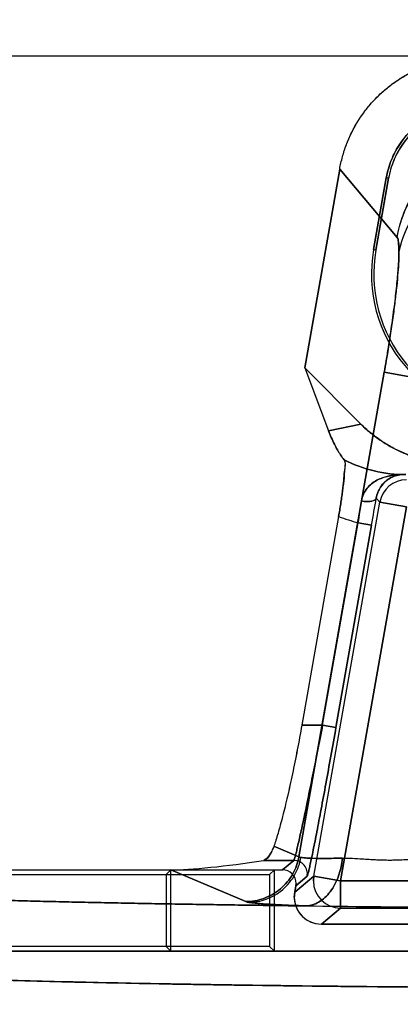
# Model space of a CAD drawing. Header units: millimetres. Extents: x 0 to 297, y 0 to 210.
# Tile 259 of 499: x 58.37 to 58.4685, y 160.3032 to 160.5577. Entities that reach past the tile are written whole.
import ezdxf

# ---------------------------------------------------------------- set-up
doc = ezdxf.new("R2010")
doc.units = ezdxf.units.MM
doc.header["$LTSCALE"] = 16.335
doc.layers.get('0').update_dxf_attribs({"linetype": 'CONTINUOUS'})
for name, color, linetype in [('AXES_REF', 7, 'CONTINUOUS'), ('INTFCLR_1', 7, 'CONTINUOUS'), ('INTFCLR_144815', 7, 'CONTINUOUS'), ('INTFCLR_72935', 7, 'CONTINUOUS')]:
    doc.layers.add(name, color=color, linetype=linetype)

msp = doc.modelspace()

# ---------------------------------------------------------------- linework, layer by layer
at = {"color": 7, "linetype": 'Continuous'}
for radius in [6.787079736, 6.7865, 6.743039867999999]:
    msp.add_circle((57.4637306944, 154.7114647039), radius, dxfattribs=at)
msp.add_arc((57.4637306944, 154.7114647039), 6.72, 278.2771290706, 261.7228709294, dxfattribs=at)
at = {"layer": 'AXES_REF', "color": 9, "linetype": 'Continuous'}
msp.add_circle((57.4637306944, 154.7114647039), 6.191158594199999, dxfattribs=at)
at = {"layer": 'INTFCLR_1', "color": 6, "linetype": 'Continuous'}
for p, q in [((58.4437788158, 160.4677021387), (58.452846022, 160.5191248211)), ((58.46489175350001, 160.5168946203), (58.4616135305, 160.4983028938)), ((58.4654948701, 160.5167882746), (58.4622166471, 160.498196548)), ((58.4655070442, 160.516786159), (58.4649031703, 160.5168925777)), ((58.4437788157, 160.4677021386), (58.4499670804, 160.4514317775)), ((58.4582696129, 160.4532113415), (58.4437788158, 160.4677021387)), ((58.4525553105, 160.4293063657), (58.4430477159, 160.3753861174)), ((58.25951455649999, 160.3379370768), (58.43805119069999, 160.3379370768)), ((58.25995612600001, 160.3367027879), (58.4079036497, 160.3367027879)), ((58.4091379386, 160.3379370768), (58.4079036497, 160.3367027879)), ((58.4079036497, 160.336702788), (58.4079036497, 160.3181585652)), ((58.4091379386, 160.3169242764), (58.4091379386, 160.3379370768)), ((58.4414974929, 160.3338299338), (58.44155067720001, 160.3344378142)), ((58.4414974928, 160.3338299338), (58.4411992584, 160.3321385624)), ((58.4480918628, 160.3239242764), (58.60776093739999, 160.3239242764)), ((58.4079036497, 160.3181585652), (58.26666041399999, 160.3181585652)), ((58.788738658, 160.3169242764), (58.2671141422, 160.3169242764)), ((58.4091379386, 160.3169242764), (58.4079036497, 160.3181585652))]:
    msp.add_line(p, q, dxfattribs=at)
at = {"layer": 'INTFCLR_1', "color": 9, "linetype": 'Continuous'}
for p, q in [((58.4676825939, 160.5014432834), (58.4528460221, 160.5191248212)), ((58.46161617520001, 160.4983024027), (58.4622194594, 160.498196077)), ((58.464372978, 160.4665764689), (58.4422847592, 160.3413079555)), ((58.4987100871, 160.4605219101), (58.464372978, 160.4665764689)), ((58.4582696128, 160.4532113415), (58.4499670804, 160.4514317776)), ((58.46320389, 160.4329970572), (58.4623079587, 160.4340647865)), ((58.4461527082, 160.3362950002), (58.46320389, 160.4329970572)), ((58.4530453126, 160.3350796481), (58.4700964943, 160.4317817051)), ((58.46320389, 160.4329970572), (58.4700964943, 160.4317817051)), ((58.44843422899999, 160.3753861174), (58.4576566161, 160.4276888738)), ((58.4611029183, 160.4270811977), (58.4518805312, 160.3747784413)), ((58.4576566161, 160.4276888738), (58.4611029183, 160.4270811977)), ((58.4430477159, 160.3753861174), (58.44843422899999, 160.3753861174)), ((58.4518805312, 160.3747784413), (58.44843422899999, 160.3753861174)), ((58.4357972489, 160.3440479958), (58.4422847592, 160.3413079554)), ((58.433109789, 160.3403914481), (58.4409761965, 160.3403914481)), ((58.43805119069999, 160.3379370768), (58.4409761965, 160.340391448)), ((58.4422847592, 160.3413079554), (58.44282066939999, 160.3411582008)), ((58.4285499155, 160.3297383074), (58.4091379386, 160.3379370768)), ((58.44119925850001, 160.3321385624), (58.4461527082, 160.3362950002)), ((58.4444224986, 160.3362843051), (58.4414974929, 160.3338299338)), ((58.4461527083, 160.3362950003), (58.4460468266, 160.3350796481)), ((58.4530453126, 160.3350796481), (58.4461527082, 160.3362950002)), ((58.4530453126, 160.3350796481), (58.4530453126, 160.3280807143)), ((58.6028074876, 160.3350796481), (58.4530453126, 160.3350796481)), ((58.4293039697, 160.3295500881), (58.4285499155, 160.3297383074)), ((58.4530453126, 160.3280807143), (58.4480918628, 160.3239242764)), ((58.4530453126, 160.3280807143), (58.6028074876, 160.3280807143))]:
    msp.add_line(p, q, dxfattribs=at)
at = {"layer": 'INTFCLR_1', "color": 7, "linetype": 'Continuous'}
msp.add_line((58.45354350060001, 160.340973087), (58.45586882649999, 160.3409450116), dxfattribs=at)
at = {"layer": 'INTFCLR_1', "color": 6, "linetype": 'Continuous'}
for centre, radius, start, end in [((58.49779388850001, 160.4919262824), 0.0367352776, 170.0045491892, 270.020828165), ((58.4977938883, 160.4919262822), 0.0361226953, 170.0046259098, 270.0211814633), ((58.4380530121, 160.334439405), 0.003497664, 359.9739411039, 90.02983578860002), ((58.4480912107, 160.3309226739), 0.006998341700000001, 169.9947483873, 270.0053381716), ((58.5237198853, 167.3033582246), 6.9751823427, 269.3467848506, 269.6286317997)]:
    msp.add_arc(centre, radius, start, end, dxfattribs=at)
at = {"layer": 'INTFCLR_1', "color": 9, "linetype": 'Continuous'}
for centre, radius, start, end in [((58.4700985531, 160.4317792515), 0.007001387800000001, 90.0168482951, 169.983151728), ((58.1355536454, 160.478314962), 0.32605711, 351.067690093, 352.0663365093), ((57.53827065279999, 160.5899202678), 0.9370890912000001, 349.9928440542, 350.4261478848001), ((58.4699767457, 160.4753858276), 0.0492623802, 249.2897728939, 255.5170824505), ((58.4409747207, 160.3368909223), 0.003500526, 350.0601726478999, 89.9758454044), ((58.4530486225, 160.3350824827), 0.007001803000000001, 180.0231954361, 269.9729146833)]:
    msp.add_arc(centre, radius, start, end, dxfattribs=at)
at = {"layer": 'INTFCLR_1', "color": 6, "linetype": 'Continuous'}
msp.add_ellipse((58.4312115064, 160.3426056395), major_axis=(0.0261618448, 0.0039738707), ratio=0.0936581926, start_param=-2.5890598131, end_param=-1.5124059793, dxfattribs=at)
for points, knots in [([(58.452846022, 160.5191248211), (58.4530343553, 160.5201929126), (58.4535103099, 160.522312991), (58.4545166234, 160.5254109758), (58.4558058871, 160.5284001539), (58.4573651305, 160.5312534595), (58.4591816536, 160.5339460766), (58.46123900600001, 160.5364561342), (58.4635201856, 160.53876312), (58.466005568, 160.5408473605), (58.4686739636, 160.5426912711), (58.4715029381, 160.5442794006), (58.4744694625, 160.5455987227), (58.4775484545, 160.5466366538), (58.48071254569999, 160.5473851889), (58.4839333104, 160.5478368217), (58.486100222, 160.5479370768), (58.4871831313, 160.5479370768)], [0, 0, 0, 0, 0.0668459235, 0.1336927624, 0.2004837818, 0.2671935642, 0.3338090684, 0.4003837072, 0.4669352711, 0.5334824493, 0.6000118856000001, 0.6665555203, 0.7331501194, 0.7998260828, 0.8665291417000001, 0.9332563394, 1, 1, 1, 1]), ([(58.4872877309, 160.5356870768), (58.4865001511, 160.5356871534), (58.4849042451, 160.535598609), (58.482510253, 160.5352060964), (58.4801274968, 160.5345524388), (58.4778074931, 160.533642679), (58.47561533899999, 160.5325019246), (58.4735920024, 160.5311543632), (58.4717522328, 160.5296126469), (58.47008407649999, 160.5278681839), (58.4685860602, 160.5259260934), (58.4672830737, 160.5238057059), (58.4662125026, 160.5215606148), (58.4653985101, 160.519249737), (58.4650295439, 160.5176765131), (58.46489175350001, 160.5168946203)], [0, 0, 0, 0, 0.07448509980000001, 0.1508136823, 0.2290298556, 0.307717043, 0.3860546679, 0.4622959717, 0.5371773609, 0.612604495, 0.6901286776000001, 0.7687085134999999, 0.8475354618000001, 0.9249132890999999, 1, 1, 1, 1]), ([(58.487287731, 160.5350746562), (58.4865231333, 160.5350747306), (58.48497186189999, 160.5349884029), (58.4826427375, 160.534605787), (58.4803212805, 160.5339684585), (58.478060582, 160.5330824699), (58.4759259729, 160.5319715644), (58.4739608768, 160.5306642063), (58.4721757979, 160.5291679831), (58.47055621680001, 160.5274750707), (58.46909738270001, 160.525584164), (58.4678262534, 160.523517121), (58.4667815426, 160.5213282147), (58.4659880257, 160.5190781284), (58.4656287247, 160.5175478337), (58.4654948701, 160.5167882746)], [0, 0, 0, 0, 0.0743165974, 0.150660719, 0.2290133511, 0.3078648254, 0.3862250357, 0.4624617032, 0.5368207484, 0.6121572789, 0.6897410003, 0.7685183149, 0.8475763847, 0.9250355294, 1, 1, 1, 1]), ([(58.45395888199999, 160.4439498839), (58.4536475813, 160.4443637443), (58.45305264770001, 160.4452151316), (58.4522215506, 160.4465746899), (58.4514186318, 160.4480711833), (58.4506563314, 160.4497003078), (58.4501875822, 160.4508520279), (58.4499670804, 160.4514317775)], [0, 0, 0, 0, 0.1826345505, 0.3659832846, 0.5616736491, 0.7812534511, 1, 1, 1, 1]), ([(58.4582696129, 160.4532113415), (58.4589972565, 160.4524836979), (58.4605151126, 160.4510942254), (58.4629679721, 160.449217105), (58.4655795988, 160.44756074), (58.4683291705, 160.4461398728), (58.4711819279, 160.4449709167), (58.4740986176, 160.4440638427), (58.477055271, 160.4434174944), (58.4800604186, 160.4430252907), (58.48208440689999, 160.4429370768), (58.4831071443, 160.4429370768)], [0, 0, 0, 0, 0.1119609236, 0.2235464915, 0.335643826, 0.4479966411, 0.5598491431, 0.6706416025, 0.7799103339, 0.8887251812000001, 1, 1, 1, 1]), ([(58.45395888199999, 160.4439498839), (58.4543729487, 160.4433994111), (58.4540650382, 160.4418312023), (58.4540443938, 160.4396611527), (58.45378528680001, 160.4375866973), (58.4535547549, 160.435710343), (58.4533391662, 160.4341661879), (58.4530998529, 160.4325691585), (58.4528381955, 160.430942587), (58.452651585, 160.4298523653), (58.4525553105, 160.4293063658)], [0, 0, 0, 0, 0.1400178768, 0.2798816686, 0.4584717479, 0.5589855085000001, 0.6651364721, 0.7751652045, 0.8873012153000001, 1, 1, 1, 1]), ([(58.4430477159, 160.3753861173), (58.4428580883, 160.3743106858), (58.4424713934, 160.3721672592), (58.4418691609, 160.368975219), (58.44125000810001, 160.3658341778), (58.4406193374, 160.3627722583), (58.4399827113, 160.3598165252), (58.4393458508, 160.356993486), (58.4387144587, 160.3543283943), (58.4380942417, 160.3518447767), (58.4374907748, 160.3495643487), (58.436909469, 160.3475067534), (58.4363559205, 160.3456899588), (58.4359811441, 160.344566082), (58.4357972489, 160.3440479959)], [0, 0, 0, 0, 0.1017659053, 0.2029687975, 0.3027121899, 0.4001097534, 0.4942963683, 0.5844706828, 0.6697964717, 0.7495265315, 0.8230208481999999, 0.8896173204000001, 0.9487681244, 1, 1, 1, 1]), ([(58.4357972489, 160.3440479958), (58.4356470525, 160.3436248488), (58.4352646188, 160.342720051), (58.4344460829, 160.3414781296), (58.4336785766, 160.340481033), (58.433109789, 160.3403914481)], [0, 0, 0, 0, 0.2911871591, 0.6265910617, 1, 1, 1, 1]), ([(58.4441992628, 160.3286292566), (58.4417044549, 160.3286578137), (58.436741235, 160.3287174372), (58.4293381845, 160.328814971), (58.42202073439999, 160.3289200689), (58.4147952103, 160.3290326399), (58.4076679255, 160.3291525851), (58.4006450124, 160.3292798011), (58.3937326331, 160.3294141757), (58.3869367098, 160.3295555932), (58.3802632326, 160.3297039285), (58.373717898, 160.3298590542), (58.3673064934, 160.3300208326), (58.3610344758, 160.3301891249), (58.354907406, 160.3303637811), (58.3489304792, 160.3305446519), (58.3431090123, 160.3307315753), (58.33744792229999, 160.3309243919), (58.3319522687, 160.3311229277), (58.32662667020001, 160.3313270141), (58.321475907, 160.3315364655), (58.3165042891, 160.3317511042), (58.3117162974, 160.3319707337), (58.3071159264, 160.332195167), (58.3027073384, 160.3324241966), (58.298494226, 160.3326576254), (58.2944804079, 160.3328952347), (58.2906692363, 160.3331368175), (58.2870640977, 160.333382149), (58.2836680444, 160.3336310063), (58.280484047, 160.3338831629), (58.2775148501, 160.334138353), (58.2747629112, 160.3343964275), (58.27223090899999, 160.3346568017), (58.2699200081, 160.3349202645), (58.2678354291, 160.3351830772), (58.265968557, 160.3354558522), (58.2643531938, 160.3357040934), (58.2625582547, 160.336105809), (58.2611440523, 160.3361576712), (58.259038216, 160.3375466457), (58.25951455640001, 160.3379370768)], [0, 0, 0, 0, 0.0403244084, 0.08022268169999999, 0.1196604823, 0.158603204, 0.1970177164, 0.2348698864, 0.2721280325, 0.3087585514, 0.3447311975, 0.3800131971, 0.4145757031, 0.4483870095, 0.4814196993, 0.5136432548, 0.5450319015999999, 0.5755562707, 0.6051923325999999, 0.6339120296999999, 0.6616931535, 0.6885090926, 0.7143394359, 0.7391592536, 0.7629498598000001, 0.7856881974, 0.8073570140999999, 0.8279356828, 0.8474088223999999, 0.8657587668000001, 0.8829705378, 0.8990301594, 0.9139245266, 0.9276417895, 0.9401714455, 0.951504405, 0.9616333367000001, 0.9705528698, 0.9782603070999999, 0.9900456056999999, 1, 1, 1, 1]), ([(58.7887386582, 160.3169242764), (58.7894511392, 160.3163179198), (58.7859803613, 160.3150240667), (58.783700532, 160.314757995), (58.779850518, 160.3141225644), (58.7755374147, 160.3136598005), (58.77021830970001, 160.3131445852), (58.7640751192, 160.3126575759), (58.7569744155, 160.3121699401), (58.7490474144, 160.3116996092), (58.74031975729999, 160.3112457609), (58.730823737, 160.3108109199), (58.7205966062, 160.3103966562), (58.7096720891, 160.3100044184), (58.69809353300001, 160.3096357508), (58.6859025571, 160.3092920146), (58.6731524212, 160.3089746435), (58.6598833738, 160.3086845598), (58.6461390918, 160.3084227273), (58.6319726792, 160.3081901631), (58.6174436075, 160.3079877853), (58.60259929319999, 160.3078161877), (58.5874856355, 160.3076758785), (58.57215464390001, 160.3075673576), (58.55666467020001, 160.307491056), (58.5410782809, 160.3074472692), (58.5254606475, 160.3074361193), (58.5098668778, 160.30745755), (58.4943484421, 160.3075113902), (58.4789517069, 160.3075974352), (58.4637300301, 160.3077153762), (58.4487368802, 160.3078648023), (58.43403004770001, 160.3080451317), (58.4196670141, 160.3082556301), (58.405701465, 160.308495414), (58.3921769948, 160.3087636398), (58.3791455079, 160.3090592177), (58.366651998, 160.3093810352), (58.3547403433, 160.3097278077), (58.3434410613, 160.3100985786), (58.3328020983, 160.3104917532), (58.3228549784, 160.3109060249), (58.3136395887, 160.3113395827), (58.3051843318, 160.3117909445), (58.29752254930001, 160.3122582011), (58.29068624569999, 160.3127383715), (58.2847842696, 160.3132235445), (58.2799160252, 160.3136942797), (58.2760963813, 160.3141440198), (58.2732852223, 160.3145271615), (58.2710897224, 160.3149290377), (58.269342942, 160.3152291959), (58.2663705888, 160.3162914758), (58.267114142, 160.3169242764)], [0, 0, 0, 0, 0.005364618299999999, 0.0105103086, 0.0174735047, 0.0261349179, 0.0359631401, 0.0479194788, 0.0615367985, 0.0767520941, 0.0934596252, 0.1116466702, 0.1312601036, 0.1521500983, 0.1743285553, 0.197685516, 0.2220813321, 0.2474609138, 0.273788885, 0.3009058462, 0.3287025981, 0.3571072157, 0.3860294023, 0.4153686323, 0.4450179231, 0.4748505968, 0.5047419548, 0.5345700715, 0.5642659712, 0.5937258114, 0.6228569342, 0.6515502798, 0.6797013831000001, 0.707192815, 0.7339173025, 0.7597921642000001, 0.7847578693, 0.8086595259, 0.8314541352, 0.8530886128, 0.8734848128, 0.8924998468, 0.9101750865, 0.9263842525, 0.9410518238, 0.9541875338, 0.9656850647, 0.9749912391, 0.9822753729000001, 0.9876216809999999, 0.9915377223, 0.9944014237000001, 1, 1, 1, 1])]:
    msp.add_open_spline(points, degree=3, knots=knots, dxfattribs=at)
at = {"layer": 'INTFCLR_1', "color": 9, "linetype": 'Continuous'}
for points, knots in [([(58.4676825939, 160.5014432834), (58.4683847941, 160.5052824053), (58.4704790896, 160.5110320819), (58.4750935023, 160.5176966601), (58.4795457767, 160.5221728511), (58.4847240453, 160.5257793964), (58.4903674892, 160.5283703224), (58.4961850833, 160.5298953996), (58.5001069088, 160.530243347), (58.5020197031, 160.530255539)], [0, 0, 0, 0, 0.2414202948, 0.3694300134, 0.4995741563, 0.6297182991, 0.7577280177, 0.8816758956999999, 1, 1, 1, 1]), ([(58.464372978, 160.4665764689), (58.4645495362, 160.4675777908), (58.4649204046, 160.4697273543), (58.46561442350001, 160.4739528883), (58.46639542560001, 160.4791092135), (58.4671561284, 160.4848391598), (58.467723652, 160.4899481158), (58.4680690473, 160.4942409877), (58.46822016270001, 160.4976289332), (58.4681095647, 160.4998786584), (58.4679429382, 160.5011328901), (58.4676825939, 160.5014432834)], [0, 0, 0, 0, 0.0866994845, 0.1859976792, 0.3651386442, 0.531336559, 0.6789616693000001, 0.8030517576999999, 0.8995236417, 0.9654554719, 1, 1, 1, 1]), ([(58.4699759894, 160.4401225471), (58.46721064, 160.4401210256), (58.4616633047, 160.4407698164), (58.4564213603, 160.4426984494), (58.45395888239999, 160.4439498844)], [0, 0, 0, 0, 0.5002826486, 1, 1, 1, 1]), ([(58.4584899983, 160.4333104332), (58.4589209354, 160.4332306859), (58.4599608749, 160.4331335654), (58.4612906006, 160.4331748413), (58.4622376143, 160.433741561), (58.46230795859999, 160.4340647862)], [0, 0, 0, 0, 0.3213345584, 0.7574586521, 1, 1, 1, 1]), ([(58.4409761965, 160.340391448), (58.4410423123, 160.3404418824), (58.44111104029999, 160.3407365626), (58.44130038, 160.3412598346), (58.4415167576, 160.3421477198), (58.44181167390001, 160.3433258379), (58.44215590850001, 160.3448145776), (58.4427287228, 160.3473540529), (58.4435504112, 160.3511582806), (58.4446414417, 160.35637017), (58.44585038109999, 160.3622968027), (58.4471320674, 160.3687149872), (58.4479974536, 160.3731342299), (58.44843422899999, 160.3753861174)], [0, 0, 0, 0, 0.006969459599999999, 0.0231066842, 0.0483763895, 0.0825470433, 0.1253184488, 0.176278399, 0.300805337, 0.4514586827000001, 0.6225820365, 0.8077478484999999, 1, 1, 1, 1]), ([(58.4518805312, 160.3747784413), (58.45144377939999, 160.3723015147), (58.4505784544, 160.3674406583), (58.44929677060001, 160.3603806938), (58.4480878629, 160.3538614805), (58.4469968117, 160.3481285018), (58.4461752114, 160.34394376), (58.4456021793, 160.3411500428), (58.4452583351, 160.3395126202), (58.44496244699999, 160.3382164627), (58.4447484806, 160.3372407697), (58.4445548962, 160.3366641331), (58.4444914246, 160.336342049), (58.4444224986, 160.3362843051)], [0, 0, 0, 0, 0.1923729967, 0.3776316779, 0.5488160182, 0.6994950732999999, 0.8240116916, 0.8749520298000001, 0.9176942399, 0.9518262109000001, 0.9770472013, 0.9931225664, 1, 1, 1, 1]), ([(58.4285499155, 160.3297383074), (58.4301133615, 160.329742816), (58.4333662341, 160.3303061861), (58.4377025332, 160.3327969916), (58.4408955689, 160.3366508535), (58.4420098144, 160.3397643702), (58.4422847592, 160.3413079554)], [0, 0, 0, 0, 0.2418458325, 0.4995103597, 0.7574691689, 1, 1, 1, 1]), ([(58.4293039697, 160.3295500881), (58.4308435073, 160.3295607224), (58.4340520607, 160.3301394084), (58.4383179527, 160.332649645), (58.4414540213, 160.3365098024), (58.442548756, 160.3396161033), (58.44282066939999, 160.3411582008)], [0, 0, 0, 0, 0.2401135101, 0.4970672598, 0.7557827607, 1, 1, 1, 1]), ([(58.44282066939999, 160.3411582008), (58.4433143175, 160.3410711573), (58.4445916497, 160.340975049), (58.446900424, 160.3409027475), (58.449977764, 160.3409024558), (58.452277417, 160.3409427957), (58.45354350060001, 160.3409730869)], [0, 0, 0, 0, 0.1401124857, 0.3570700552, 0.6460047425, 1, 1, 1, 1]), ([(58.45354350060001, 160.3409730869), (58.4533913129, 160.3394094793), (58.4527372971, 160.3363317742), (58.4507007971, 160.3323008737), (58.4477548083, 160.329450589), (58.4453087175, 160.3286716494), (58.4441992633, 160.3286292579)], [0, 0, 0, 0, 0.2822889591, 0.5592756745, 0.8004991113, 1, 1, 1, 1]), ([(58.4441992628, 160.3286292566), (58.4424428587, 160.3286852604), (58.4392509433, 160.3288018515), (58.4349797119, 160.3290127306), (58.431769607, 160.3292439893), (58.4299942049, 160.3294283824), (58.4293039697, 160.3295500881)], [0, 0, 0, 0, 0.3531130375, 0.6418318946, 0.8591638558, 1, 1, 1, 1])]:
    msp.add_open_spline(points, degree=3, knots=knots, dxfattribs=at)
at = {"layer": 'INTFCLR_1', "color": 7, "linetype": 'Continuous'}
for points, knots in [([(58.4584899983, 160.4333104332), (58.458575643, 160.4339265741), (58.45890903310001, 160.4351040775), (58.45984116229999, 160.436617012), (58.46105094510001, 160.4378027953), (58.4624317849, 160.4386920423), (58.4639224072, 160.4393364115), (58.46621540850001, 160.4399791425), (58.4680725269, 160.4401527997), (58.46937614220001, 160.4401266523)], [0, 0, 0, 0, 0.1329342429, 0.2574200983, 0.3756536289, 0.4919354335, 0.6064872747, 0.7213634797, 1, 1, 1, 1]), ([(58.4692819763, 160.4401249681), (58.4684918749, 160.4401368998), (58.46697250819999, 160.4398519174), (58.4648992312, 160.4387127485), (58.4635006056, 160.4371856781), (58.4626614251, 160.4355498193), (58.4623924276, 160.4345780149), (58.46230795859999, 160.4340647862)], [0, 0, 0, 0, 0.2369385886, 0.4513754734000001, 0.7004876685, 0.8440382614, 1, 1, 1, 1]), ([(58.45354350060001, 160.3409730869), (58.4553013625, 160.3410151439), (58.45801837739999, 160.3408290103), (58.4612270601, 160.3406234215), (58.4631961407, 160.3405340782), (58.46525660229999, 160.3404781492), (58.46789452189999, 160.3404949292), (58.4711168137, 160.3406796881), (58.4738412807, 160.3409643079), (58.4760504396, 160.3412535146), (58.47716471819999, 160.3414144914), (58.47772289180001, 160.3414976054)], [0, 0, 0, 0, 0.2175844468, 0.3362508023, 0.3980173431, 0.4614651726, 0.5913035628, 0.7243060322, 0.8606889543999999, 0.9301686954, 1, 1, 1, 1]), ([(58.4570162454, 160.3408896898), (58.4577082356, 160.3408503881), (58.4590090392, 160.3407668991), (58.4610763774, 160.3406345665), (58.4629096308, 160.340542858), (58.464650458, 160.3404944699), (58.466209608, 160.3404835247), (58.4679783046, 160.3405153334), (58.4699890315, 160.3406117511), (58.4722794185, 160.3407955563), (58.4748897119, 160.3410908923), (58.47673811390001, 160.3413496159), (58.4777228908, 160.3414976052)], [0, 0, 0, 0, 0.1001047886, 0.1882581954, 0.2991971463, 0.3651865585, 0.4397682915, 0.5243703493, 0.6206473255, 0.7304625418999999, 0.8561722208, 1, 1, 1, 1])]:
    msp.add_open_spline(points, degree=3, knots=knots, dxfattribs=at)
at = {"layer": 'INTFCLR_144815', "color": 6, "linetype": 'Continuous'}
msp.add_line((57.9121509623, 160.5483959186), (59.1437018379, 160.5483959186), dxfattribs=at)
at = {"layer": 'INTFCLR_72935', "color": 6, "linetype": 'Continuous'}
for p, q in [((58.452846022, 160.5191248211), (58.4437793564, 160.4677052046)), ((58.4616135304, 160.4983028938), (58.46489175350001, 160.5168946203)), ((58.462216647, 160.498196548), (58.4654948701, 160.5167882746)), ((58.4649031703, 160.5168925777), (58.4655070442, 160.516786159)), ((58.4437793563, 160.4677052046), (58.4499689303, 160.4514314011)), ((58.4437793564, 160.4677052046), (58.4582732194, 160.4532113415)), ((58.4525555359, 160.4293076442), (58.4430477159, 160.3753861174)), ((58.25951455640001, 160.3379370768), (58.43805119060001, 160.3379370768)), ((58.25995612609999, 160.3367027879), (58.4347111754, 160.3367027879)), ((58.4359454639, 160.3379370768), (58.434711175, 160.336702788)), ((58.4347111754, 160.3367027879), (58.4347111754, 160.3181585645)), ((58.4359454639, 160.3169242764), (58.4359454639, 160.3379370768)), ((58.44155067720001, 160.3344378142), (58.4414974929, 160.3338299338)), ((58.4410928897, 160.3309228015), (58.44119925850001, 160.3321385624)), ((58.44119925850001, 160.3321385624), (58.4414974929, 160.3338299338)), ((58.6077609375, 160.3239242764), (58.4480918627, 160.3239242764)), ((58.4347111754, 160.3181585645), (58.2666604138, 160.3181585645)), ((58.267114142, 160.3169242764), (58.7887386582, 160.3169242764)), ((58.4359454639, 160.3169242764), (58.43471117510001, 160.3181585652))]:
    msp.add_line(p, q, dxfattribs=at)
at = {"layer": 'INTFCLR_72935', "color": 9, "linetype": 'Continuous'}
for p, q in [((58.4528460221, 160.5191248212), (58.4676825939, 160.5014432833)), ((58.4622194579, 160.4981960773), (58.4616161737, 160.4983024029)), ((58.4422847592, 160.3413079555), (58.464372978, 160.4665764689)), ((58.464372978, 160.4665764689), (58.4987100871, 160.4605219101)), ((58.4499689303, 160.4514314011), (58.4582732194, 160.4532113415)), ((58.4623079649, 160.4340647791), (58.46320389, 160.4329970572)), ((58.4461527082, 160.3362950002), (58.46320389, 160.4329970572)), ((58.4700964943, 160.4317817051), (58.4530453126, 160.3350796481)), ((58.4700964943, 160.4317817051), (58.46320389, 160.4329970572)), ((58.44843422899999, 160.3753861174), (58.4576567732, 160.4276897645)), ((58.4518805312, 160.3747784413), (58.4611030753, 160.4270820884)), ((58.4611030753, 160.4270820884), (58.4576567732, 160.4276897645)), ((58.44843422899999, 160.3753861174), (58.4430477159, 160.3753861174)), ((58.44843422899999, 160.3753861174), (58.4518805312, 160.3747784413)), ((58.4422847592, 160.3413079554), (58.4357972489, 160.3440479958)), ((58.4409761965, 160.3403914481), (58.433109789, 160.3403914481)), ((58.4409761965, 160.340391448), (58.43805119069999, 160.3379370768)), ((58.4091379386, 160.3379370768), (58.4285499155, 160.3297383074)), ((58.4461527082, 160.3362950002), (58.44119925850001, 160.3321385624)), ((58.4414974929, 160.3338299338), (58.4444224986, 160.3362843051)), ((58.4460468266, 160.3350796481), (58.4461527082, 160.3362950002)), ((58.4461527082, 160.3362950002), (58.4530453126, 160.3350796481)), ((58.4530453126, 160.3280807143), (58.4530453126, 160.3350796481)), ((58.4530453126, 160.3350796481), (58.6028074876, 160.3350796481)), ((58.4480918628, 160.3239242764), (58.4530453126, 160.3280807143)), ((58.6028074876, 160.3280807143), (58.4530453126, 160.3280807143))]:
    msp.add_line(p, q, dxfattribs=at)
at = {"layer": 'INTFCLR_72935', "color": 6, "linetype": 'Continuous'}
for centre, radius, start, end in [((58.4977938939, 160.491926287), 0.0367352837, 170.0045577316, 270.0208194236), ((58.4977938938, 160.4919262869), 0.0361227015, 170.0046347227, 270.0211725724), ((58.4380529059, 160.3344392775), 0.0034977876, 359.9760303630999, 90.0280972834), ((58.4480910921, 160.3309225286), 0.0069982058, 179.9977659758, 270.006309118), ((58.52385569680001, 167.3186275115), 6.990452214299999, 269.3470985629, 269.62832985)]:
    msp.add_arc(centre, radius, start, end, dxfattribs=at)
at = {"layer": 'INTFCLR_72935', "color": 9, "linetype": 'Continuous'}
for centre, radius, start, end in [((58.4700985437, 160.4317792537), 0.0070013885, 90.0167714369, 169.9831562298), ((58.11373127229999, 160.4815441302), 0.3481164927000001, 351.100476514, 352.0357238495), ((57.5384343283, 160.5898916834), 0.9369228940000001, 349.9928814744, 350.4262064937), ((58.4699803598, 160.4753858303), 0.049262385, 249.2855617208, 255.5129312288), ((58.4409747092, 160.3368909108), 0.0035005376, 350.0601726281, 89.97565640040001), ((58.45304860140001, 160.3350824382), 0.0070017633, 180.0228310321, 269.973087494)]:
    msp.add_arc(centre, radius, start, end, dxfattribs=at)
at = {"layer": 'INTFCLR_72935', "color": 6, "linetype": 'Continuous'}
msp.add_ellipse((58.4312115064, 160.3426056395), major_axis=(0.0261618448, 0.0039738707), ratio=0.0936581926, start_param=-2.5890598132, end_param=-1.5124059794, dxfattribs=at)
for points, knots in [([(58.452846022, 160.5191248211), (58.4530346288, 160.5201944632), (58.4535143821, 160.5223296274), (58.45453058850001, 160.525451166), (58.4558369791, 160.5284663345), (58.4574135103, 160.5313333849), (58.4592451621, 160.5340316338), (58.46131625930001, 160.5365420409), (58.4636094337, 160.5388453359), (58.4661031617, 160.5409214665), (58.4687748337, 160.5427538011), (58.4716020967, 160.5443286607), (58.4745607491, 160.5456335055), (58.47762184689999, 160.5466570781), (58.4807630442, 160.5473938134), (58.48395785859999, 160.5478381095), (58.4861089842, 160.5479370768), (58.4871831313, 160.5479370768)], [0, 0, 0, 0, 0.0669429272, 0.134649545, 0.2020436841, 0.2691704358, 0.3360150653, 0.4027512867, 0.4694641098, 0.536045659, 0.6024530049, 0.6688476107, 0.7352235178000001, 0.8014660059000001, 0.8674993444, 0.933796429, 1, 1, 1, 1]), ([(58.46489175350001, 160.5168946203), (58.4650285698, 160.5176709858), (58.4654047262, 160.5192271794), (58.4661870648, 160.521517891), (58.467232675, 160.5237373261), (58.46851455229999, 160.5258398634), (58.4700120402, 160.5277856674), (58.4717024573, 160.5295516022), (58.4735684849, 160.531123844), (58.4756020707, 160.532494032), (58.4777870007, 160.5336448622), (58.4800950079, 160.5345549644), (58.4824799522, 160.5352085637), (58.4848878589, 160.5355860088), (58.486495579, 160.5356871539), (58.4872877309, 160.5356870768)], [0, 0, 0, 0, 0.0745499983, 0.1510769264, 0.2285625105, 0.3060654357, 0.3835108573, 0.4602971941, 0.5368032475, 0.6138228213, 0.6917426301, 0.7698681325, 0.8479928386, 0.9250884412, 1, 1, 1, 1]), ([(58.487287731, 160.5350746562), (58.4865230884, 160.5350747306), (58.4849709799, 160.5349760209), (58.4826451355, 160.5346151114), (58.4803399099, 160.5339881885), (58.4781064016, 160.5331147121), (58.4759873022, 160.5320079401), (58.4740086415, 160.5306860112), (58.4721861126, 160.5291629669), (58.4705293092, 160.5274454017), (58.4690570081, 160.525545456), (58.4677945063, 160.5234863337), (58.4667648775, 160.5213100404), (58.465997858, 160.5190670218), (58.4656283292, 160.5175455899), (58.4654948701, 160.5167882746)], [0, 0, 0, 0, 0.0743145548, 0.1508278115, 0.2284084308, 0.3059923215, 0.3834718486, 0.4602992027, 0.5368234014, 0.6138679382, 0.6917878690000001, 0.7699620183, 0.8481650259, 0.9252634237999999, 1, 1, 1, 1]), ([(58.4499689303, 160.4514314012), (58.450191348, 160.4508466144), (58.4506609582, 160.4496934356), (58.4514241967, 160.4480636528), (58.4522218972, 160.4465773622), (58.45305131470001, 160.4452197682), (58.4536448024, 160.4443696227), (58.45395918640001, 160.4439515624)], [0, 0, 0, 0, 0.2207138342, 0.4390449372, 0.6345638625, 0.8154723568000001, 1, 1, 1, 1]), ([(58.48311075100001, 160.4429370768), (58.4819605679, 160.4429370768), (58.47964096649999, 160.4430507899), (58.4761873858, 160.4435649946), (58.47279840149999, 160.4444209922), (58.4695417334, 160.4455969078), (58.4664439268, 160.4470716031), (58.46351329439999, 160.4488341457), (58.4607675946, 160.4508742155), (58.4590766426, 160.4524079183), (58.4582732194, 160.4532113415)], [0, 0, 0, 0, 0.1251515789, 0.2522228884, 0.3793277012, 0.5048511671, 0.6283660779, 0.7520625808, 0.8763686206, 1, 1, 1, 1]), ([(58.4525555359, 160.4293076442), (58.4526515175, 160.4298519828), (58.4528373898, 160.4309377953), (58.4530979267, 160.432556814), (58.4533361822, 160.4341454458), (58.4535510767, 160.435682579), (58.45373080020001, 160.4371413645), (58.4539482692, 160.438888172), (58.4539921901, 160.4410608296), (58.4545676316, 160.4431424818), (58.45395918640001, 160.4439515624)], [0, 0, 0, 0, 0.1123979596, 0.224009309, 0.3334381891, 0.4391087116, 0.5394121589, 0.633001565, 0.7941438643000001, 1, 1, 1, 1]), ([(58.4430477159, 160.3753861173), (58.4428578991, 160.374309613), (58.44247083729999, 160.3721643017), (58.44186813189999, 160.3689697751), (58.441248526, 160.3658268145), (58.4406174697, 160.3627633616), (58.4399805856, 160.3598068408), (58.4393436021, 160.3569837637), (58.4387122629, 160.3543193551), (58.4380922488, 160.3518370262), (58.4374891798, 160.3495586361), (58.4369084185, 160.3475029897), (58.4363552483, 160.3456882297), (58.4359808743, 160.3445653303), (58.4357972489, 160.3440479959)], [0, 0, 0, 0, 0.1018674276, 0.2031477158, 0.3029480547, 0.400394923, 0.4946225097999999, 0.5847833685, 0.6700876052, 0.7497896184, 0.8232123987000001, 0.8897154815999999, 0.9488425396, 1, 1, 1, 1]), ([(58.4357972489, 160.3440479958), (58.4356461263, 160.3436222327), (58.4350270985, 160.3422987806), (58.4341737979, 160.3405590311), (58.433109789, 160.340391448)], [0, 0, 0, 0, 0.2954960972, 1, 1, 1, 1]), ([(58.25951455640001, 160.3379370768), (58.2590382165, 160.3375466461), (58.2611440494, 160.3361576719), (58.2625582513, 160.3361058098), (58.2643531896, 160.3357040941), (58.2659685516, 160.3354558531), (58.2678354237, 160.3351830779), (58.2699200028, 160.3349202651), (58.2722309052, 160.3346568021), (58.274762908, 160.3343964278), (58.2775148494, 160.334138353), (58.28048404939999, 160.3338831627), (58.2836680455, 160.3336310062), (58.2870641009, 160.3333821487), (58.2906692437, 160.333136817), (58.2944804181, 160.3328952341), (58.298494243, 160.3326576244), (58.3027073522, 160.3324241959), (58.30711595, 160.3321951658), (58.31171631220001, 160.331970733), (58.3165043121, 160.3317511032), (58.3214759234, 160.3315364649), (58.32662669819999, 160.331327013), (58.3319522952, 160.3311229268), (58.33744796, 160.3309243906), (58.3431090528, 160.330731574), (58.348930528, 160.3305446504), (58.3549074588, 160.3303637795), (58.3610345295, 160.3301891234), (58.36730654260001, 160.3300208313), (58.3737179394, 160.3298590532), (58.380263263, 160.3297039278), (58.3869367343, 160.3295555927), (58.393732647, 160.3294141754), (58.4006450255, 160.3292798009), (58.4076679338, 160.329152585), (58.41479522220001, 160.3290326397), (58.4220207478, 160.3289200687), (58.42933819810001, 160.3288149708), (58.436741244, 160.3287174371), (58.4417044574, 160.3286578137), (58.4441992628, 160.3286292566)], [0, 0, 0, 0, 0.0099543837, 0.0217396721, 0.0294471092, 0.0383666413, 0.0484955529, 0.05982853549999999, 0.072358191, 0.08607545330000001, 0.1009698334, 0.1170294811, 0.134241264, 0.15259115, 0.1720643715, 0.1926430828, 0.214311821, 0.2370503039, 0.2608407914, 0.2856607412, 0.3114909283, 0.3383070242, 0.3660880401, 0.3948078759, 0.4244438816, 0.45496835, 0.4863569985, 0.518580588, 0.5516133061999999, 0.5854245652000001, 0.6199870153, 0.6552689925, 0.6912415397, 0.7278720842, 0.765130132, 0.8029823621, 0.8413968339, 0.8803395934, 0.9197774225, 0.9596756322, 1, 1, 1, 1]), ([(58.267114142, 160.3169242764), (58.2664016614, 160.3163179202), (58.2698724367, 160.3150240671), (58.2721522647, 160.3147579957), (58.2760022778, 160.3141225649), (58.2803153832, 160.3136598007), (58.2856344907, 160.3131445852), (58.2917776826, 160.3126575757), (58.2988783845, 160.3121699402), (58.3068053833, 160.3116996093), (58.31553303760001, 160.3112457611), (58.3250290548, 160.3108109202), (58.33525618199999, 160.3103966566), (58.3461806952, 160.3100044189), (58.3577592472, 160.3096357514), (58.3699502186, 160.3092920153), (58.3827003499, 160.3089746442), (58.3959693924, 160.3086845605), (58.4097136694, 160.3084227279), (58.4238800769, 160.3081901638), (58.4384091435, 160.3079877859), (58.4532534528, 160.3078161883), (58.4683671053, 160.307675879), (58.4836980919, 160.307567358), (58.4991880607, 160.3074910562), (58.5147744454, 160.3074472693), (58.5303920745, 160.3074361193), (58.5459858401, 160.3074575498), (58.5615042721, 160.3075113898), (58.57690100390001, 160.3075974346), (58.5921226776, 160.3077153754), (58.6071158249, 160.3078648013), (58.6218226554, 160.3080451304), (58.6361856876, 160.3082556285), (58.6501512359, 160.3084954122), (58.6636757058, 160.3087636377), (58.6767071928, 160.3090592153), (58.68920070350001, 160.3093810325), (58.70111235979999, 160.3097278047), (58.7124116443, 160.3100985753), (58.7230506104, 160.3104917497), (58.73299773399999, 160.310906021), (58.7422131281, 160.3113395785), (58.7506683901, 160.31179094), (58.7583301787, 160.3122581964), (58.7651664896, 160.3127383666), (58.7710684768, 160.3132235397), (58.7759367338, 160.3136942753), (58.7797563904, 160.3141440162), (58.7825675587, 160.3145271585), (58.7847630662, 160.3149290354), (58.78650985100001, 160.3152291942), (58.7894822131, 160.3162914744), (58.7887386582, 160.3169242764)], [0, 0, 0, 0, 0.005364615, 0.0105103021, 0.0174734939, 0.0261349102, 0.035963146, 0.0479194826, 0.0615367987, 0.0767520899, 0.0934596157, 0.1116466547, 0.1312600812, 0.1521500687, 0.1743285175, 0.1976854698, 0.2220812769, 0.2474608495, 0.2737888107, 0.3009057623, 0.3287025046, 0.3571071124, 0.3860292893, 0.4153685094, 0.445017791, 0.474850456, 0.5047418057, 0.5345699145, 0.5642658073, 0.5937256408, 0.6228567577, 0.6515500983, 0.6797011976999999, 0.7071926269, 0.7339171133, 0.7597919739, 0.7847576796, 0.8086593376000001, 0.8314539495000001, 0.8530884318, 0.8734846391, 0.8924996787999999, 0.9101749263, 0.9263841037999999, 0.941051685, 0.9541874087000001, 0.965684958, 0.9749911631, 0.9822753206, 0.9876216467, 0.9915377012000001, 0.9944014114, 1, 1, 1, 1])]:
    msp.add_open_spline(points, degree=3, knots=knots, dxfattribs=at)
at = {"layer": 'INTFCLR_72935', "color": 9, "linetype": 'Continuous'}
for points, knots in [([(58.4676825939, 160.5014432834), (58.46802675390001, 160.5033249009), (58.4690500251, 160.5071260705), (58.4710008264, 160.5113686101), (58.4731237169, 160.5148489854), (58.47560837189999, 160.5182156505), (58.4795459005, 160.5221725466), (58.48472401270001, 160.5257794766), (58.4903674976, 160.5283703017), (58.49618508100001, 160.5298954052), (58.5001069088, 160.530243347), (58.5020197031, 160.530255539)], [0, 0, 0, 0, 0.1182099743, 0.2420382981, 0.2870462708, 0.3700382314, 0.5000568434, 0.6300754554, 0.757961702, 0.8817900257, 1, 1, 1, 1]), ([(58.473432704, 160.5091751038), (58.4730327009, 160.5086419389), (58.4706327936, 160.5052226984), (58.4689324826, 160.501263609), (58.4681741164, 160.4978334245)], [0, 0, 0, 0, 0.1594749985, 1, 1, 1, 1]), ([(58.4676825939, 160.5014432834), (58.4679515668, 160.5011225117), (58.4681124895, 160.4998149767), (58.4681741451, 160.4986374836), (58.4681741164, 160.4978334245)], [0, 0, 0, 0, 0.3423780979, 1, 1, 1, 1]), ([(58.4681741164, 160.4978334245), (58.4681740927, 160.4970118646), (58.4681155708, 160.4951845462), (58.4679132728, 160.4921915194), (58.467587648, 160.4887116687), (58.4671442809, 160.4848110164), (58.4665908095, 160.4805635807), (58.46593748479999, 160.4760500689), (58.4653550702, 160.4723606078), (58.4648263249, 160.4691822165), (58.464549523, 160.4675777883), (58.464372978, 160.4665764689)], [0, 0, 0, 0, 0.0782080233, 0.1739605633, 0.2855419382, 0.4108856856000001, 0.5476541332, 0.6932768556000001, 0.8450127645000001, 0.9032096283, 1, 1, 1, 1]), ([(58.45395918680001, 160.4439515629), (58.4564220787, 160.4426995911), (58.4616650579, 160.4407701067), (58.4672136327, 160.4401210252), (58.4699795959, 160.4401225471)], [0, 0, 0, 0, 0.4997172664, 1, 1, 1, 1]), ([(58.4623079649, 160.4340647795), (58.4622028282, 160.4335817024), (58.4605665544, 160.4330223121), (58.459332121, 160.4331547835), (58.4584899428, 160.433310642)], [0, 0, 0, 0, 0.3659772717, 1, 1, 1, 1]), ([(58.44843422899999, 160.3753861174), (58.4479974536, 160.3731342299), (58.4471320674, 160.3687149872), (58.44585038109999, 160.3622968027), (58.4446414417, 160.35637017), (58.4435504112, 160.3511582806), (58.4427287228, 160.3473540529), (58.44215590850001, 160.3448145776), (58.44181167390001, 160.3433258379), (58.4415167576, 160.3421477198), (58.44130038, 160.3412598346), (58.44111104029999, 160.3407365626), (58.4410423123, 160.3404418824), (58.4409761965, 160.3403914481)], [0, 0, 0, 0, 0.1922521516, 0.3774179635, 0.5485413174, 0.699194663, 0.8237216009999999, 0.8746815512, 0.9174529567, 0.9516236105, 0.9768933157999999, 0.9930305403, 1, 1, 1, 1]), ([(58.4444224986, 160.3362843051), (58.444491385, 160.3363421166), (58.4445549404, 160.3366640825), (58.4447484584, 160.3372408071), (58.44496245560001, 160.3382164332), (58.445258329, 160.3395126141), (58.44560218, 160.341150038), (58.44617521, 160.3439437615), (58.4469968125, 160.3481285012), (58.4480878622, 160.3538614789), (58.4492967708, 160.360380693), (58.450578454, 160.3674406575), (58.4514437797, 160.3723015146), (58.4518805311, 160.3747784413)], [0, 0, 0, 0, 0.0068784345, 0.0229525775, 0.0481731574, 0.0823054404, 0.1250479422, 0.1759883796, 0.3005048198, 0.4511839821, 0.6223682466, 0.8076269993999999, 1, 1, 1, 1]), ([(58.4422847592, 160.3413079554), (58.4420098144, 160.3397643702), (58.4408955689, 160.3366508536), (58.4377025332, 160.3327969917), (58.4333662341, 160.3303061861), (58.4301133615, 160.329742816), (58.4285499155, 160.3297383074)], [0, 0, 0, 0, 0.2425308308, 0.5004896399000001, 0.758154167, 1, 1, 1, 1]), ([(58.45354350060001, 160.340973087), (58.4520766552, 160.3409370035), (58.4494765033, 160.3409032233), (58.4460809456, 160.3408951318), (58.4438233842, 160.3410525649), (58.44262507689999, 160.3411288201), (58.4422847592, 160.3413079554)], [0, 0, 0, 0, 0.3900097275, 0.6925847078, 0.8977761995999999, 1, 1, 1, 1]), ([(58.4441992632, 160.3286292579), (58.4453087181, 160.3286716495), (58.4477548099, 160.3294505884), (58.450700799, 160.332300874), (58.452737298, 160.3363317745), (58.4533913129, 160.3394094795), (58.45354350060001, 160.340973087)], [0, 0, 0, 0, 0.1995010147, 0.4407244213, 0.7177110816, 1, 1, 1, 1]), ([(58.45354350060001, 160.340973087), (58.4543951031, 160.3409833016), (58.456151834, 160.3409562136), (58.4588611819, 160.340775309), (58.46122084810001, 160.3406225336), (58.4631923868, 160.3405356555), (58.4652518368, 160.3404773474), (58.4678865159, 160.3404951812), (58.4711082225, 160.3406786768), (58.4738370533, 160.3409643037), (58.4760503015, 160.34125221), (58.4771658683, 160.3414121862), (58.4777228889, 160.3414976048)], [0, 0, 0, 0, 0.1053816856, 0.217259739, 0.3359540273, 0.3979652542, 0.4614351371, 0.5908736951, 0.7238358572, 0.860559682, 0.9302706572, 1, 1, 1, 1]), ([(58.4285499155, 160.3297383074), (58.4290458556, 160.3295289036), (58.43068750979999, 160.3293790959), (58.4338464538, 160.3290594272), (58.4385512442, 160.328836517), (58.4421639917, 160.3286941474), (58.4441992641, 160.3286292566)], [0, 0, 0, 0, 0.1028334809, 0.3086057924, 0.6110232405, 1, 1, 1, 1])]:
    msp.add_open_spline(points, degree=3, knots=knots, dxfattribs=at)
at = {"layer": 'INTFCLR_72935', "color": 7, "linetype": 'Continuous'}
for points, knots in [([(58.4693759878, 160.4401266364), (58.4690400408, 160.4401333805), (58.4680058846, 160.4401037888), (58.4661676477, 160.4399394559), (58.464175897, 160.439444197), (58.4624401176, 160.4386966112), (58.4610594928, 160.4378098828), (58.4598466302, 160.4366249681), (58.45891029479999, 160.4351082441), (58.4585757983, 160.4339283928), (58.4584899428, 160.433310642)], [0, 0, 0, 0, 0.0717826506, 0.2208773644, 0.3935592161, 0.5075474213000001, 0.6233329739, 0.7421456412, 0.8667617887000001, 1, 1, 1, 1]), ([(58.4623079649, 160.4340647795), (58.46239279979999, 160.4345788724), (58.46266195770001, 160.4355522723), (58.4634155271, 160.4370185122), (58.4645172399, 160.4383161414), (58.466425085, 160.4396741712), (58.4681517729, 160.4401419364), (58.46928220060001, 160.4401249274)], [0, 0, 0, 0, 0.1564227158, 0.3003849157, 0.4922790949, 0.6605966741, 1, 1, 1, 1])]:
    msp.add_open_spline(points, degree=3, knots=knots, dxfattribs=at)

doc.saveas('drawing.dxf')
